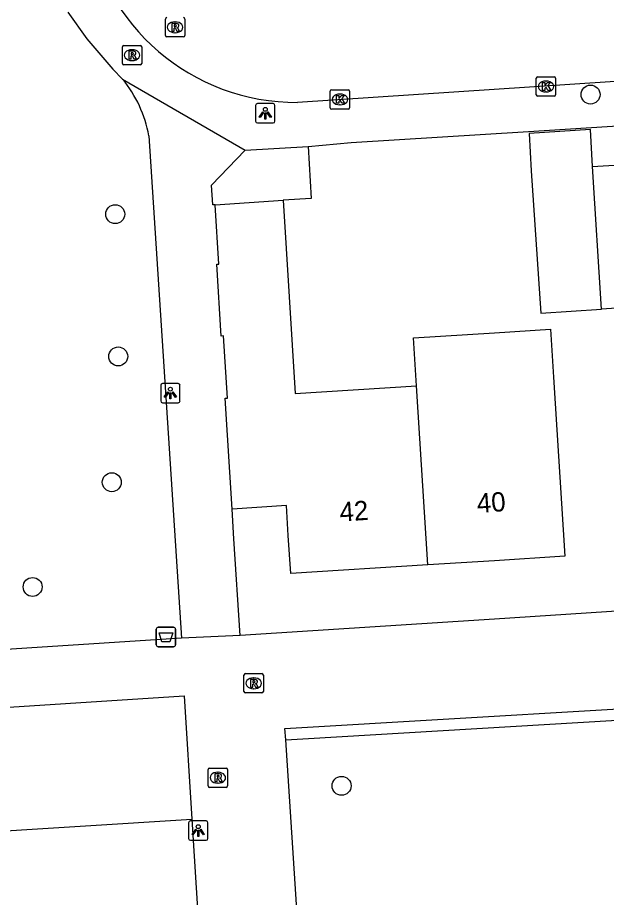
# Model space of a CAD drawing. Extents: x 159689 to 160786, y 387323 to 388339.
# Drawn here: x 160475.4 to 160505.78, y 388039.25 to 388084.7 of the extents above; entities that cross this region are included whole.
import ezdxf

# ---------------------------------------------------------------- set-up
doc = ezdxf.new("R2010")
doc.units = 0
for name, color, linetype in [('IMGEO_Afvalbak', 7, 'Continuous'), ('IMGEO_Boom', 7, 'Continuous'), ('IMGEO_Groenvoorziening', 7, 'Continuous'), ('IMGEO_Kolk', 7, 'Continuous'), ('IMGEO_Lichtpunt', 7, 'Continuous'), ('IMGEO_Muur', 7, 'Continuous'), ('IMGEO_Pand', 7, 'Continuous'), ('IMGEO_Pand_nummerreeks', 7, 'Continuous'), ('IMGEO_Rijbaan_lokaal_open', 7, 'Continuous'), ('IMGEO_Rioolput', 7, 'Continuous'), ('IMGEO_Voetpad_open', 7, 'Continuous')]:
    doc.layers.add(name, color=color, linetype=linetype)

msp = doc.modelspace()

# ---------------------------------------------------------------- linework, layer by layer
at = {"layer": 'IMGEO_Afvalbak'}
for p, q in [((160482.657, 388053.202), (160483.447, 388053.202)), ((160483.447, 388053.202), (160482.657, 388053.202)), ((160482.557, 388052.302), (160482.557, 388053.102)), ((160482.557, 388053.102), (160482.557, 388052.302)), ((160483.547, 388053.102), (160483.547, 388052.302)), ((160483.547, 388052.302), (160483.547, 388053.102)), ((160483.447, 388052.202), (160482.657, 388052.202)), ((160482.657, 388052.202), (160483.447, 388052.202))]:
    msp.add_line(p, q, dxfattribs=at)
msp.add_lwpolyline([(160482.7, 388052.916), (160483.404, 388052.916), (160483.255, 388052.446), (160482.849, 388052.446), (160482.7, 388052.916)], dxfattribs=at)
for centre, start, end in [((160482.657, 388053.102), 90, 180), ((160482.657, 388053.102), 90, 180), ((160483.447, 388053.102), 0, 90), ((160483.447, 388053.102), 360, 90), ((160482.657, 388052.302), 180, 270), ((160482.657, 388052.302), 180, 270), ((160483.447, 388052.302), 270, 0), ((160483.447, 388052.302), 270, 0)]:
    msp.add_arc(centre, 0.1, start, end, dxfattribs=at)
at = {"layer": 'IMGEO_Boom'}
for centre in [(160504.963, 388080.719), (160480.439, 388074.542), (160480.593, 388067.196), (160480.258, 388060.694), (160476.175, 388055.287), (160492.118, 388045.015)]:
    msp.add_circle(centre, 0.489, dxfattribs=at)
at = {"layer": 'IMGEO_Groenvoorziening'}
msp.add_lwpolyline([(160429.958, 388039.954), (160436.351, 388040.274), (160484.392, 388043.298)], dxfattribs=at)
at = {"layer": 'IMGEO_Kolk'}
for p, q in [((160502.16, 388080.709), (160502.16, 388081.561)), ((160502.235, 388081.635), (160503.087, 388081.635)), ((160502.648, 388081.415), (160502.673, 388081.415)), ((160503.161, 388081.561), (160503.161, 388080.709)), ((160491.53, 388080.043), (160491.53, 388080.895)), ((160491.605, 388080.969), (160492.457, 388080.969)), ((160492.531, 388080.895), (160492.531, 388080.043)), ((160502.671, 388080.855), (160502.646, 388080.855)), ((160492.018, 388080.749), (160492.043, 388080.749)), ((160503.087, 388080.635), (160502.235, 388080.635)), ((160492.457, 388079.969), (160491.605, 388079.969)), ((160492.041, 388080.189), (160492.016, 388080.189))]:
    msp.add_line(p, q, dxfattribs=at)
for points in [[(160502.16, 388080.709), (160502.16, 388081.561)], [(160502.235, 388081.635), (160503.087, 388081.635)], [(160502.481, 388081.335), (160502.604, 388081.335), (160502.604, 388081.184), (160502.734, 388081.335), (160502.898, 388081.335), (160502.752, 388081.184), (160502.905, 388080.935), (160502.753, 388080.935), (160502.668, 388081.099), (160502.604, 388081.032), (160502.604, 388080.935), (160502.481, 388080.935), (160502.481, 388081.335)], [(160503.161, 388081.561), (160503.161, 388080.709)], [(160491.53, 388080.043), (160491.53, 388080.895)], [(160491.605, 388080.969), (160492.457, 388080.969)], [(160492.531, 388080.895), (160492.531, 388080.043)], [(160491.851, 388080.669), (160491.974, 388080.669), (160491.974, 388080.518), (160492.104, 388080.669), (160492.268, 388080.669), (160492.122, 388080.518), (160492.275, 388080.269), (160492.123, 388080.269), (160492.038, 388080.433), (160491.974, 388080.366), (160491.974, 388080.269), (160491.851, 388080.269), (160491.851, 388080.669)], [(160503.087, 388080.635), (160502.235, 388080.635)], [(160492.457, 388079.969), (160491.605, 388079.969)]]:
    msp.add_lwpolyline(points, dxfattribs=at)
for centre, start, end in [((160502.237, 388081.559), 91.552, 178.448), ((160502.237, 388081.559), 91.552, 178.448), ((160503.085, 388081.559), 1.552, 88.448), ((160503.085, 388081.559), 1.552, 88.448), ((160491.607, 388080.893), 91.552, 178.448), ((160491.607, 388080.893), 91.552, 178.448), ((160492.455, 388080.893), 1.552, 88.448), ((160492.455, 388080.893), 1.552, 88.448), ((160502.237, 388080.711), 181.552, 268.448), ((160502.237, 388080.711), 181.552, 268.448), ((160503.085, 388080.711), 271.552, 358.448), ((160503.085, 388080.711), 271.552, 358.448), ((160491.607, 388080.045), 181.552, 268.448), ((160491.607, 388080.045), 181.552, 268.448), ((160492.455, 388080.045), 271.552, 358.448), ((160492.455, 388080.045), 271.552, 358.448)]:
    msp.add_arc(centre, 0.0765, start, end, dxfattribs=at)
for centre, major_axis, ratio, start_param, end_param in [((160502.647, 388081.135), (-0.387, 0.002), 0.722429, 4.712389, 7.853982), ((160502.672, 388081.135), (-0.39, 0.002), 0.717154, 1.570796, 4.712389), ((160492.017, 388080.469), (-0.387, 0.002), 0.722429, 4.712389, 7.853982), ((160492.042, 388080.469), (-0.39, 0.002), 0.717154, 1.570796, 4.712389)]:
    msp.add_ellipse(centre, major_axis=major_axis, ratio=ratio, start_param=start_param, end_param=end_param, dxfattribs=at)
at = {"layer": 'IMGEO_Lichtpunt'}
for p, q in [((160487.682, 388080.157), (160487.682, 388079.35)), ((160487.682, 388080.157), (160487.682, 388079.35)), ((160488.584, 388080.252), (160487.776, 388080.252)), ((160488.584, 388080.252), (160487.776, 388080.252)), ((160488.678, 388079.35), (160488.678, 388080.157)), ((160488.678, 388079.35), (160488.678, 388080.157)), ((160487.776, 388079.256), (160488.584, 388079.256)), ((160487.776, 388079.256), (160488.584, 388079.256)), ((160482.783, 388065.703), (160482.783, 388064.896)), ((160482.783, 388065.703), (160482.783, 388064.896)), ((160483.685, 388065.798), (160482.877, 388065.798)), ((160483.685, 388065.798), (160482.877, 388065.798)), ((160483.779, 388064.896), (160483.779, 388065.703)), ((160483.779, 388064.896), (160483.779, 388065.703)), ((160482.877, 388064.802), (160483.685, 388064.802)), ((160482.877, 388064.802), (160483.685, 388064.802)), ((160485.124, 388043.202), (160484.316, 388043.202)), ((160485.124, 388043.202), (160484.316, 388043.202)), ((160484.222, 388043.107), (160484.222, 388042.3)), ((160484.222, 388043.107), (160484.222, 388042.3)), ((160485.218, 388042.3), (160485.218, 388043.107)), ((160485.218, 388042.3), (160485.218, 388043.107)), ((160484.316, 388042.206), (160485.124, 388042.206)), ((160484.316, 388042.206), (160485.124, 388042.206))]:
    msp.add_line(p, q, dxfattribs=at)
for points in [[(160488.056, 388079.821), (160488.095, 388079.793), (160487.907, 388079.531), (160487.869, 388079.558), (160488.056, 388079.821)], [(160488.158, 388079.773), (160488.205, 388079.773), (160488.205, 388079.451), (160488.158, 388079.451), (160488.158, 388079.773)], [(160488.268, 388079.793), (160488.306, 388079.82), (160488.493, 388079.558), (160488.454, 388079.53), (160488.268, 388079.793)], [(160483.157, 388065.367), (160483.196, 388065.339), (160483.008, 388065.077), (160482.97, 388065.104), (160483.157, 388065.367)], [(160483.259, 388065.319), (160483.306, 388065.319), (160483.306, 388064.997), (160483.259, 388064.997), (160483.259, 388065.319)], [(160483.369, 388065.339), (160483.407, 388065.366), (160483.594, 388065.104), (160483.555, 388065.076), (160483.369, 388065.339)], [(160484.596, 388042.771), (160484.635, 388042.743), (160484.447, 388042.481), (160484.409, 388042.508), (160484.596, 388042.771)], [(160484.698, 388042.723), (160484.745, 388042.723), (160484.745, 388042.401), (160484.698, 388042.401), (160484.698, 388042.723)], [(160484.808, 388042.743), (160484.846, 388042.77), (160485.033, 388042.508), (160484.994, 388042.48), (160484.808, 388042.743)]]:
    msp.add_lwpolyline(points, dxfattribs=at)
for centre in [(160488.181, 388079.955), (160483.282, 388065.501), (160484.721, 388042.905)]:
    msp.add_circle(centre, 0.0994, dxfattribs=at)
for centre, start, end in [((160487.776, 388080.157), 90, 180), ((160487.776, 388080.157), 90, 180), ((160488.584, 388080.157), 0, 90), ((160488.584, 388080.157), 0, 90), ((160487.776, 388079.35), 180, 270), ((160487.776, 388079.35), 180, 270), ((160488.584, 388079.35), 270, 0), ((160488.584, 388079.35), 270, 360), ((160482.877, 388065.703), 90, 180), ((160482.877, 388065.703), 90, 180), ((160483.685, 388065.703), 0, 90), ((160483.685, 388065.703), 0, 90), ((160482.877, 388064.896), 180, 270), ((160482.877, 388064.896), 180, 270), ((160483.685, 388064.896), 270, 0), ((160483.685, 388064.896), 270, 360), ((160484.316, 388043.107), 90, 180), ((160484.316, 388043.107), 90, 180), ((160485.124, 388043.107), 0, 90), ((160485.124, 388043.107), 0, 90), ((160484.316, 388042.3), 180, 270), ((160484.316, 388042.3), 180, 270), ((160485.124, 388042.3), 270, 0), ((160485.124, 388042.3), 270, 360)]:
    msp.add_arc(centre, 0.0946, start, end, dxfattribs=at)
at = {"layer": 'IMGEO_Muur'}
msp.add_lwpolyline([(160492.611, 388078.237), (160501.769, 388078.813)], dxfattribs=at)
at = {"layer": 'IMGEO_Pand'}
for points in [[(160505.057, 388076.996), (160504.965, 388078.91), (160501.793, 388078.716), (160501.903, 388076.788), (160502.389, 388069.436), (160505.521, 388069.643)], [(160485.589, 388075.03), (160485.479, 388075.022), (160485.405, 388076.035), (160487.15, 388077.847)], [(160487.15, 388077.847), (160490.384, 388078.045)], [(160490.384, 388078.045), (160490.549, 388075.36), (160489.102, 388075.271)], [(160505.057, 388076.996), (160508.121, 388077.198), (160508.607, 388069.847), (160505.521, 388069.643)], [(160505.521, 388069.643), (160505.057, 388076.996)], [(160485.589, 388075.03), (160489.102, 388075.271)], [(160486.476, 388059.311), (160486.113, 388065.034), (160486.223, 388065.041), (160486.019, 388068.25), (160485.91, 388068.243), (160485.674, 388071.96), (160485.784, 388071.967), (160485.589, 388075.03)], [(160489.102, 388075.271), (160489.715, 388065.285), (160495.982, 388065.682)], [(160495.982, 388065.682), (160495.825, 388068.151), (160500, 388068.416), (160502.899, 388068.599), (160503.055, 388066.13), (160503.641, 388056.872), (160500, 388056.641), (160496.568, 388056.423)], [(160496.568, 388056.423), (160495.982, 388065.682)], [(160496.568, 388056.423), (160489.493, 388055.975), (160489.368, 388057.951), (160489.271, 388059.488), (160486.476, 388059.311)]]:
    msp.add_lwpolyline(points, dxfattribs=at)
at = {"layer": 'IMGEO_Rijbaan_lokaal_open'}
msp.add_lwpolyline([(160539.832, 388083.477), (160538.681, 388083.464), (160518.205, 388082.19), (160489.849, 388080.315)], dxfattribs=at)
msp.add_arc((160489.784, 388091.246), 10.931, 188.3774, 270.3402, dxfattribs=at)
at = {"layer": 'IMGEO_Rioolput'}
for p, q in [((160483.024, 388083.769), (160483.024, 388084.621)), ((160483.512, 388084.475), (160483.537, 388084.475)), ((160484.025, 388084.621), (160484.025, 388083.769)), ((160483.951, 388083.695), (160483.099, 388083.695)), ((160483.535, 388083.915), (160483.51, 388083.915)), ((160480.804, 388082.331), (160480.804, 388083.183)), ((160480.879, 388083.257), (160481.731, 388083.257)), ((160481.805, 388083.183), (160481.805, 388082.331)), ((160481.292, 388083.037), (160481.317, 388083.037)), ((160481.731, 388082.257), (160480.879, 388082.257)), ((160481.315, 388082.477), (160481.29, 388082.477)), ((160487.08, 388049.885), (160487.08, 388050.737)), ((160487.155, 388050.811), (160488.007, 388050.811)), ((160487.568, 388050.591), (160487.593, 388050.591)), ((160488.081, 388050.737), (160488.081, 388049.885)), ((160487.591, 388050.031), (160487.566, 388050.031)), ((160488.007, 388049.811), (160487.155, 388049.811)), ((160485.232, 388045.009), (160485.232, 388045.861)), ((160485.307, 388045.935), (160486.159, 388045.935)), ((160486.233, 388045.861), (160486.233, 388045.009)), ((160485.72, 388045.715), (160485.745, 388045.715)), ((160486.159, 388044.935), (160485.307, 388044.935)), ((160485.743, 388045.155), (160485.718, 388045.155))]:
    msp.add_line(p, q, dxfattribs=at)
for points in [[(160483.024, 388083.769), (160483.024, 388084.621)], [(160484.025, 388084.621), (160484.025, 388083.769)], [(160483.613, 388084.393), (160483.361, 388084.395), (160483.361, 388083.995)], [(160483.361, 388083.995), (160483.485, 388083.995), (160483.485, 388084.157), (160483.496, 388084.157)], [(160483.539, 388084.314), (160483.485, 388084.314), (160483.485, 388084.233)], [(160483.485, 388084.233), (160483.537, 388084.233)], [(160483.543, 388084.128), (160483.614, 388083.995), (160483.754, 388083.995), (160483.689, 388084.121)], [(160483.951, 388083.695), (160483.099, 388083.695)], [(160480.804, 388082.331), (160480.804, 388083.183)], [(160480.879, 388083.257), (160481.731, 388083.257)], [(160481.805, 388083.183), (160481.805, 388082.331)], [(160481.393, 388082.955), (160481.141, 388082.957), (160481.141, 388082.557)], [(160481.141, 388082.557), (160481.265, 388082.557), (160481.265, 388082.719), (160481.276, 388082.719)], [(160481.319, 388082.876), (160481.265, 388082.876), (160481.265, 388082.795)], [(160481.265, 388082.795), (160481.317, 388082.795)], [(160481.323, 388082.69), (160481.394, 388082.557), (160481.534, 388082.557), (160481.469, 388082.683)], [(160481.731, 388082.257), (160480.879, 388082.257)], [(160487.08, 388049.885), (160487.08, 388050.737)], [(160487.155, 388050.811), (160488.007, 388050.811)], [(160487.669, 388050.509), (160487.417, 388050.511), (160487.417, 388050.111)], [(160487.595, 388050.43), (160487.541, 388050.43), (160487.541, 388050.349)], [(160488.081, 388050.737), (160488.081, 388049.885)], [(160487.417, 388050.111), (160487.541, 388050.111), (160487.541, 388050.273), (160487.552, 388050.273)], [(160487.541, 388050.349), (160487.593, 388050.349)], [(160487.599, 388050.244), (160487.67, 388050.111), (160487.81, 388050.111), (160487.745, 388050.237)], [(160488.007, 388049.811), (160487.155, 388049.811)], [(160485.232, 388045.009), (160485.232, 388045.861)], [(160485.307, 388045.935), (160486.159, 388045.935)], [(160486.233, 388045.861), (160486.233, 388045.009)], [(160485.821, 388045.633), (160485.569, 388045.635), (160485.569, 388045.235)], [(160485.569, 388045.235), (160485.693, 388045.235), (160485.693, 388045.397), (160485.704, 388045.397)], [(160485.747, 388045.554), (160485.693, 388045.554), (160485.693, 388045.473)], [(160485.693, 388045.473), (160485.745, 388045.473)], [(160486.159, 388044.935), (160485.307, 388044.935)], [(160485.751, 388045.368), (160485.822, 388045.235), (160485.962, 388045.235), (160485.897, 388045.361)]]:
    msp.add_lwpolyline(points, dxfattribs=at)
for centre, radius, start, end in [((160483.101, 388084.619), 0.0765, 91.552, 178.448), ((160483.101, 388084.619), 0.0765, 91.552, 178.448), ((160483.949, 388084.619), 0.0765, 1.552, 88.448), ((160483.949, 388084.619), 0.0765, 1.552, 88.448), ((160483.495, 388084.104), 0.0533, 26.0293, 88.6989), ((160483.521, 388084.422), 0.19, 274.7715, 282.9687), ((160483.545, 388084.218), 0.0964, 77.0061, 93.1865), ((160483.559, 388084.275), 0.0378, 276.6634, 79.6772), ((160483.612, 388084.283), 0.109, 350.3612, 89.416), ((160483.61, 388084.283), 0.112, 277.5842, 350.9817), ((160483.594, 388084.068), 0.108, 29.5134, 73.7905), ((160483.101, 388083.771), 0.0765, 181.552, 268.448), ((160483.101, 388083.771), 0.0765, 181.552, 268.448), ((160483.949, 388083.771), 0.0765, 271.552, 358.448), ((160483.949, 388083.771), 0.0765, 271.552, 358.448), ((160480.881, 388083.181), 0.0765, 91.552, 178.448), ((160480.881, 388083.181), 0.0765, 91.552, 178.448), ((160481.729, 388083.181), 0.0765, 1.552, 88.448), ((160481.729, 388083.181), 0.0765, 1.552, 88.448), ((160481.275, 388082.666), 0.0533, 26.0293, 88.6989), ((160481.301, 388082.984), 0.19, 274.7715, 282.9687), ((160481.325, 388082.78), 0.0964, 77.0061, 93.1865), ((160481.339, 388082.837), 0.0378, 276.6634, 79.6772), ((160481.392, 388082.845), 0.109, 350.3612, 89.416), ((160481.39, 388082.845), 0.112, 277.5842, 350.9817), ((160481.374, 388082.63), 0.108, 29.5134, 73.7905), ((160480.881, 388082.333), 0.0765, 181.552, 268.448), ((160480.881, 388082.333), 0.0765, 181.552, 268.448), ((160481.729, 388082.333), 0.0765, 271.552, 358.448), ((160481.729, 388082.333), 0.0765, 271.552, 358.448), ((160487.157, 388050.735), 0.0765, 91.552, 178.448), ((160487.157, 388050.735), 0.0765, 91.552, 178.448), ((160487.601, 388050.334), 0.0964, 77.0061, 93.1865), ((160487.615, 388050.391), 0.0378, 276.6634, 79.6772), ((160487.668, 388050.399), 0.109, 350.3612, 89.416), ((160487.666, 388050.399), 0.112, 277.5842, 350.9817), ((160488.005, 388050.735), 0.0765, 1.552, 88.448), ((160488.005, 388050.735), 0.0765, 1.552, 88.448), ((160487.551, 388050.22), 0.0533, 26.0293, 88.6989), ((160487.577, 388050.538), 0.19, 274.7715, 282.9687), ((160487.65, 388050.184), 0.108, 29.5134, 73.7905), ((160487.157, 388049.887), 0.0765, 181.552, 268.448), ((160487.157, 388049.887), 0.0765, 181.552, 268.448), ((160488.005, 388049.887), 0.0765, 271.552, 358.448), ((160488.005, 388049.887), 0.0765, 271.552, 358.448), ((160485.309, 388045.859), 0.0765, 91.552, 178.448), ((160485.309, 388045.859), 0.0765, 91.552, 178.448), ((160486.157, 388045.859), 0.0765, 1.552, 88.448), ((160486.157, 388045.859), 0.0765, 1.552, 88.448), ((160485.703, 388045.344), 0.0533, 26.0293, 88.6989), ((160485.729, 388045.662), 0.19, 274.7715, 282.9687), ((160485.753, 388045.458), 0.0964, 77.0061, 93.1865), ((160485.767, 388045.515), 0.0378, 276.6634, 79.6772), ((160485.82, 388045.523), 0.109, 350.3612, 89.416), ((160485.818, 388045.523), 0.112, 277.5842, 350.9817), ((160485.802, 388045.308), 0.108, 29.5134, 73.7905), ((160485.309, 388045.011), 0.0765, 181.552, 268.448), ((160485.309, 388045.011), 0.0765, 181.552, 268.448), ((160486.157, 388045.011), 0.0765, 271.552, 358.448), ((160486.157, 388045.011), 0.0765, 271.552, 358.448)]:
    msp.add_arc(centre, radius, start, end, dxfattribs=at)
for centre, major_axis, ratio, start_param, end_param in [((160483.511, 388084.195), (-0.387, 0.002), 0.722429, 4.712389, 7.853982), ((160483.536, 388084.195), (-0.39, 0.002), 0.717154, 1.570796, 4.712389), ((160481.291, 388082.757), (-0.387, 0.002), 0.722429, 4.712389, 7.853982), ((160481.316, 388082.757), (-0.39, 0.002), 0.717154, 1.570796, 4.712389), ((160487.567, 388050.311), (-0.387, 0.002), 0.722429, 4.712389, 7.853982), ((160487.592, 388050.311), (-0.39, 0.002), 0.717154, 1.570796, 4.712389), ((160485.719, 388045.435), (-0.387, 0.002), 0.722429, 4.712389, 7.853982), ((160485.744, 388045.435), (-0.39, 0.002), 0.717154, 1.570796, 4.712389)]:
    msp.add_ellipse(centre, major_axis=major_axis, ratio=ratio, start_param=start_param, end_param=end_param, dxfattribs=at)
at = {"layer": 'IMGEO_Voetpad_open'}
for points in [[(160478, 388084.969), (160478.972, 388083.607), (160480.315, 388082.04), (160480.819, 388081.514)], [(160480.819, 388081.514), (160487.15, 388077.847)], [(160490.384, 388078.045), (160492.611, 388078.237), (160501.769, 388078.813), (160507.988, 388079.205), (160521.348, 388080.045), (160524.619, 388080.251)], [(160482.175, 388078.594), (160483.853, 388052.645)], [(160486.878, 388052.772), (160486.55, 388057.772), (160486.476, 388059.311)], [(160545.712, 388056.621), (160500, 388053.63), (160486.878, 388052.772)], [(160486.878, 388052.772), (160483.853, 388052.645)], [(160483.853, 388052.645), (160459.363, 388051.054), (160426.289, 388048.905), (160426.185, 388048.947)], [(160426.586, 388045.929), (160431.581, 388046.284), (160459.491, 388048.081), (160483.99, 388049.658), (160484.392, 388043.298)], [(160489.234, 388047.388), (160489.196, 388047.978), (160514.273, 388049.453), (160515.657, 388049.534), (160515.864, 388049.546)], [(160489.234, 388047.388), (160490.11, 388047.44), (160515.311, 388048.947), (160515.899, 388048.982)], [(160490.235, 388031.988), (160489.234, 388047.388)], [(160484.392, 388043.298), (160485.083, 388032.376)]]:
    msp.add_lwpolyline(points, dxfattribs=at)
msp.add_arc((160475.877, 388077.444), 6.402, 10.3455, 39.4733, dxfattribs=at)

# ---------------------------------------------------------------- texts
at = {"layer": 'IMGEO_Pand_nummerreeks'}
for s, rotation, p in [('40', 3.6323, (160499.124, 388059.111)), ('42', 3.6268, (160492.043, 388058.661))]:
    msp.add_text(s, height=1, rotation=rotation, dxfattribs=at).set_placement(p)

doc.saveas('drawing.dxf')
